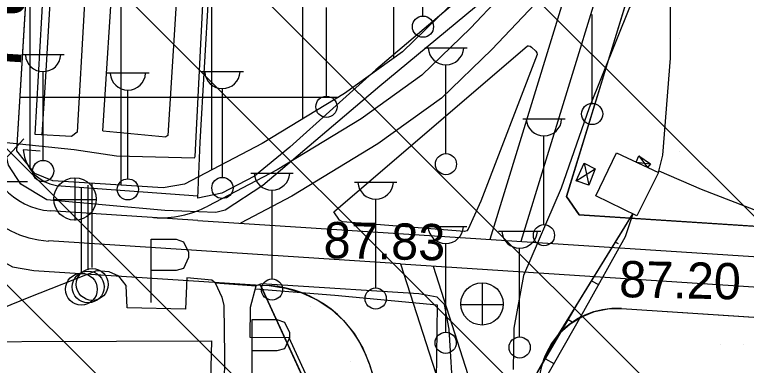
# Model space of a CAD drawing. Extents: x 417995 to 421451, y 4454518 to 4458015.
# Drawn here: x 420623.1 to 420743.9, y 4456001.6 to 4456059.6 of the extents above; entities that cross this region are included whole.
import ezdxf

# ---------------------------------------------------------------- set-up
doc = ezdxf.new("R2010")
doc.units = 0
for name, color, linetype in [('ADAKENARI', 7, 'Continuous'), ('B_Betonzemin', 7, 'Continuous'), ('B_Sundurma', 7, 'Continuous'), ('B_Teras', 7, 'Continuous'), ('B_Ticari', 7, 'Continuous'), ('KALDIRIM_FAT', 7, 'Continuous'), ('PL_AYA_PARK_DINLENME', 7, 'Continuous'), ('PL_SAY_SPOR', 7, 'Continuous'), ('PL_T_GUNUBIRLIK', 7, 'Continuous'), ('PL_T_TURIZM_TA', 7, 'Continuous'), ('PL_TİCARET', 7, 'Continuous'), ('S_Bayrak_Diregi', 7, 'Continuous'), ('S_Cad_Sok_Lambasi', 7, 'Continuous'), ('S_Cayir', 7, 'Continuous'), ('S_Otopark', 7, 'Continuous'), ('S_Rogar_Kapagi', 7, 'Continuous'), ('Sev_Sevalti', 7, 'Continuous'), ('Sev_Sevustu', 7, 'Continuous'), ('Sev_Tarama', 7, 'Continuous'), ('Sinir_Cit_bir_taraf', 7, 'Continuous'), ('Sinir_Ist_Duvari', 7, 'Continuous'), ('Sinir_itirazli_Mulkiyet', 7, 'Continuous'), ('Sinir_Parmaklik_bir_taraf', 7, 'Continuous'), ('Sinir_Tel_bir_taraf', 7, 'Continuous'), ('Sinir_Yesil_Cit', 7, 'Continuous'), ('SN_TR_SIVILASMA', 7, 'Continuous'), ('TRFAT_GUNUBİRLİK', 7, 'Continuous'), ('TRFAT_PARKALANI', 7, 'Continuous'), ('TRFAT_SPOR', 7, 'Continuous'), ('TRFAT_TİCARET', 7, 'Continuous'), ('TRFAT_TURİZM', 7, 'Continuous'), ('Y_Cadde_Yol', 7, 'Continuous'), ('Y_Kot_Noktasi', 7, 'Continuous'), ('Y_Yol_Kotu', 7, 'Continuous'), ('Yol_Sose', 7, 'Continuous')]:
    doc.layers.add(name, color=color, linetype=linetype)

msp = doc.modelspace()

# ---------------------------------------------------------------- linework, layer by layer
at = {"layer": 'ADAKENARI'}
for p, q in [((420623.45, 4456037.14), (420640, 4456310.1)), ((420727.85, 4456073.98), (420714.2, 4456029.58)), ((420694.8, 4456060.91), (420687.13, 4456053.49)), ((420687.13, 4456053.49), (420677.56, 4456046.59)), ((420677.56, 4456046.59), (420663.97, 4456038.32)), ((420663.97, 4456038.32), (420651.15, 4456031.6)), ((420626.42, 4456033.36), (420623.45, 4456037.14)), ((420629.4, 4456032.18), (420626.42, 4456033.36)), ((420647.64, 4456030.99), (420629.4, 4456032.18)), ((420651.15, 4456031.6), (420647.64, 4456030.99)), ((420714.2, 4456029.58), (420716.31, 4456026.52)), ((420716.31, 4456026.52), (420843.59, 4456018.22)), ((420622.76, 4456017.94), (420626.27, 4456017.35)), ((420626.27, 4456017.35), (420663.72, 4456014.91)), ((420663.72, 4456014.91), (420672.86, 4455995.01)), ((420663.72, 4456014.91), (420665.12, 4456014.82)), ((420723.3, 4456011.03), (420836.95, 4456003.62)), ((420681.62, 4456001.94), (420693.23, 4455965.73))]:
    msp.add_line(p, q, dxfattribs=at)
for centre, radius, start, end in [((420663.91, 4455996.26), 18.6, 17.7728, 86.2722), ((420722.47, 4455998.27), 12.78, 86.2722, 197.7728)]:
    msp.add_arc(centre, radius, start, end, dxfattribs=at)
at = {"layer": 'B_Betonzemin'}
msp.add_lwpolyline([(420656.2, 4456015.28), (420662.99, 4456014.8)], dxfattribs=at)
at = {"layer": 'B_Sundurma'}
for p, q in [((420726.14, 4456036.3), (420727.61, 4456034.38)), ((420715.83, 4456032.18), (420718.96, 4456034.16)), ((420717.14, 4456035.06), (420717.9, 4456031.42)), ((420725.7, 4456035.26), (420728.09, 4456034.97))]:
    msp.add_line(p, q, dxfattribs=at)
for points in [[(420725.7, 4456035.26), (420726.14, 4456036.3), (420728.09, 4456034.97), (420727.61, 4456034.38)], [(420715.83, 4456032.18), (420717.14, 4456035.06), (420718.96, 4456034.16), (420717.9, 4456031.42)]]:
    msp.add_lwpolyline(points, close=True, dxfattribs=at)
at = {"layer": 'B_Teras'}
msp.add_lwpolyline([(420592.71, 4455997.41), (420592.89, 4456005.5), (420655.59, 4456005.7), (420655.36, 4455994.76), (420652.59, 4455992.79)], close=True, dxfattribs=at)
at = {"layer": 'B_Ticari'}
for points in [[(420729.4, 4456033.55), (420725.83, 4456026.38), (420719.07, 4456029.67), (420722.47, 4456036.76)], [(420603.51, 4455991.92), (420603.48, 4455995.06), (420594.28, 4455995.02), (420594.34, 4455997.29), (420592.71, 4455997.41), (420592.89, 4456005.5), (420655.59, 4456005.7), (420655.36, 4455994.76), (420652.59, 4455992.79), (420649.37, 4455993.04), (420649.36, 4455991.98)]]:
    msp.add_lwpolyline(points, close=True, dxfattribs=at)
at = {"layer": 'KALDIRIM_FAT'}
for p, q in [((420717.95, 4456075.79), (420701.55, 4456022.47)), ((420722.9, 4456074.87), (420706.68, 4456022.13)), ((420706.92, 4456066.45), (420698.36, 4456057.39)), ((420710.84, 4456063.33), (420701.91, 4456053.88)), ((420698.36, 4456057.39), (420690.35, 4456049.65)), ((420701.91, 4456053.88), (420693.56, 4456045.8)), ((420690.35, 4456049.65), (420680.33, 4456042.42)), ((420693.56, 4456045.8), (420683.09, 4456038.25)), ((420680.33, 4456042.42), (420666.43, 4456033.97)), ((420683.09, 4456038.25), (420668.9, 4456029.61)), ((420666.43, 4456033.97), (420655.01, 4456027.98)), ((420668.9, 4456029.61), (420660.38, 4456025.15)), ((420653.33, 4456025.61), (420629, 4456027.2)), ((420653.33, 4456025.61), (420842.56, 4456013.28)), ((420686.84, 4456018.41), (420628.68, 4456022.21)), ((420686.84, 4456018.41), (420732.9, 4455874.73)), ((420686.84, 4456018.41), (420842.24, 4456008.29)), ((420692.2, 4456018.06), (420737.45, 4455876.91))]:
    msp.add_line(p, q, dxfattribs=at)
for centre, radius, start, end in [((420629.73, 4456038.37), 16.2, 176.5303, 266.2672), ((420629.73, 4456038.37), 11.2, 176.5303, 266.2672), ((420647.16, 4456042.95), 16.9, 266.2672, 297.6627)]:
    msp.add_arc(centre, radius, start, end, dxfattribs=at)
at = {"layer": 'PL_AYA_PARK_DINLENME'}
msp.add_lwpolyline([(420693.23, 4455965.73), (420621.81, 4455921.26), (420641.86, 4455973.2), (420672.86, 4455995.01), (420663.72, 4456014.91), (420665.12, 4456014.82), (420667.87, 4456014.43), (420670.53, 4456013.64), (420673.05, 4456012.46), (420675.36, 4456010.92), (420677.41, 4456009.05), (420679.17, 4456006.9), (420680.58, 4456004.51), (420681.62, 4456001.94)], close=True, dxfattribs=at)
at = {"layer": 'PL_SAY_SPOR'}
msp.add_lwpolyline([(420858.4, 4456215.86), (420846.76, 4456021.02), (420843.59, 4456018.22), (420716.31, 4456026.52), (420714.2, 4456029.58), (420727.85, 4456073.98), (420731.55, 4456128.29), (420748.52, 4456377.44), (420853.02, 4456372.3), (420866.39, 4456349.6)], close=True, dxfattribs=at)
at = {"layer": 'PL_T_GUNUBIRLIK'}
msp.add_lwpolyline([(420710, 4456001.07), (420710.69, 4456003.22), (420711.74, 4456005.22), (420713.13, 4456007), (420714.81, 4456008.51), (420716.73, 4456009.69), (420718.83, 4456010.53), (420721.05, 4456010.98), (420723.3, 4456011.03), (420836.95, 4456003.62), (420839.76, 4456003.25), (420842.51, 4456002.51), (420845.13, 4456001.41)], dxfattribs=at)
at = {"layer": 'PL_T_TURIZM_TA'}
msp.add_lwpolyline([(420641.86, 4455973.2), (420621.81, 4455921.26), (420578.04, 4455894.75), (420582.08, 4456000.28), (420584.65, 4456067.45), (420609.47, 4456053.71), (420608.68, 4456034.54), (420609.89, 4456031.03), (420610.86, 4456028.17), (420613.42, 4456024.49), (420615.55, 4456021.97), (420622.76, 4456017.94), (420626.27, 4456017.35), (420663.72, 4456014.91), (420672.86, 4455995.01)], close=True, dxfattribs=at)
at = {"layer": 'PL_TİCARET'}
msp.add_lwpolyline([(420742.27, 4456506.47), (420713.73, 4456087.47), (420708.28, 4456077.52), (420702.99, 4456069.58), (420694.8, 4456060.91), (420687.13, 4456053.49), (420677.56, 4456046.59), (420663.97, 4456038.32), (420651.15, 4456031.6), (420647.64, 4456030.99), (420629.4, 4456032.18), (420626.42, 4456033.36), (420623.45, 4456037.14), (420640, 4456310.1)], dxfattribs=at)
at = {"layer": 'S_Bayrak_Diregi'}
for p, q in [((420635.92, 4456017.84), (420635.92, 4456031.84)), ((420634.12, 4456017.05), (420634.12, 4456031.05)), ((420635.24, 4456017.42), (420635.24, 4456031.42))]:
    msp.add_line(p, q, dxfattribs=at)
for centre in [(420635.24, 4456014.6), (420635.92, 4456015.02), (420634.12, 4456014.23)]:
    msp.add_circle(centre, 2.63, dxfattribs=at)
at = {"layer": 'S_Cad_Sok_Lambasi'}
for p, q in [((420690.52, 4456059.4), (420690.52, 4456074.08)), ((420674.59, 4456046.15), (420674.59, 4456060.82)), ((420718.46, 4456044.96), (420718.46, 4456059.64)), ((420690.82, 4456054.16), (420697.82, 4456054.16)), ((420624.31, 4456053.03), (420631.31, 4456053.03)), ((420694.32, 4456036.66), (420694.32, 4456051.33)), ((420627.81, 4456035.53), (420627.81, 4456050.21)), ((420638.3, 4456049.99), (420645.3, 4456049.99)), ((420653.91, 4456050.23), (420660.91, 4456050.23)), ((420657.41, 4456032.73), (420657.41, 4456047.41)), ((420641.8, 4456032.49), (420641.8, 4456047.16)), ((420707, 4456042.41), (420714, 4456042.41)), ((420710.5, 4456024.91), (420710.5, 4456039.59)), ((420662.1, 4456033.43), (420669.1, 4456033.43)), ((420679.22, 4456031.94), (420686.22, 4456031.94)), ((420665.6, 4456015.93), (420665.6, 4456030.61)), ((420682.72, 4456014.44), (420682.72, 4456029.12)), ((420690.78, 4456024.62), (420697.78, 4456024.62)), ((420702.99, 4456023.85), (420709.99, 4456023.85)), ((420694.28, 4456007.12), (420694.28, 4456021.8)), ((420706.49, 4456006.35), (420706.49, 4456021.03))]:
    msp.add_line(p, q, dxfattribs=at)
for centre in [(420690.52, 4456057.65), (420674.59, 4456044.4), (420718.46, 4456043.21), (420694.32, 4456034.91), (420627.81, 4456033.78), (420641.8, 4456030.74), (420657.41, 4456030.98), (420710.5, 4456023.16), (420665.6, 4456014.18), (420682.72, 4456012.69), (420694.28, 4456005.37), (420706.49, 4456004.6)]:
    msp.add_circle(centre, 1.75, dxfattribs=at)
for centre in [(420694.32, 4456054.26), (420627.81, 4456053.14), (420641.8, 4456050.09), (420657.41, 4456050.33), (420710.5, 4456042.51), (420665.6, 4456033.54), (420682.72, 4456032.05), (420694.28, 4456024.72), (420706.49, 4456023.95)]:
    msp.add_arc(centre, 2.93, 183.298, 356.9072, dxfattribs=at)
at = {"layer": 'S_Cayir'}
for p, q in [((420618.14, 4456032.04), (420624.61, 4456039.08)), ((420611.07, 4456032.04), (420625.21, 4456032.04))]:
    msp.add_line(p, q, dxfattribs=at)
at = {"layer": 'S_Otopark'}
for points in [[(420645.65, 4456022.51), (420649.75, 4456022.51)], [(420645.65, 4456012.01), (420645.65, 4456022.51)], [(420649.75, 4456022.51), (420650.97, 4456022.09), (420651.81, 4456020.37), (420651.81, 4456019.46), (420650.97, 4456017.68), (420649.75, 4456017.33)], [(420649.75, 4456017.33), (420645.65, 4456017.33)], [(420662.32, 4456009.23), (420666.41, 4456009.23)], [(420662.32, 4455998.73), (420662.32, 4456009.23)], [(420666.41, 4456009.23), (420667.64, 4456008.81), (420668.48, 4456007.1), (420668.48, 4456006.19), (420667.64, 4456004.4), (420666.41, 4456004.05)], [(420666.41, 4456004.05), (420662.32, 4456004.05)]]:
    msp.add_lwpolyline(points, dxfattribs=at)
at = {"layer": 'S_Rogar_Kapagi'}
for p, q in [((420633.11, 4456025.61), (420633.11, 4456032.61)), ((420629.54, 4456029.07), (420636.54, 4456029.07)), ((420700.34, 4456008.27), (420700.34, 4456015.27)), ((420696.77, 4456011.73), (420703.77, 4456011.73))]:
    msp.add_line(p, q, dxfattribs=at)
for centre in [(420633.06, 4456029.14), (420700.28, 4456011.8)]:
    msp.add_circle(centre, 3.5, dxfattribs=at)
at = {"layer": 'Sev_Sevalti'}
msp.add_lwpolyline([(420725.17, 4456026.7), (420723.91, 4456022.9), (420717.03, 4456010.56), (420710.42, 4455998.94), (420709.15, 4455995.64), (420708.51, 4455993.61), (420707.94, 4455987.7), (420707.93, 4455986), (420708.02, 4455985.15), (420706.7, 4455985.42), (420706.39, 4455985.71)], dxfattribs=at)
at = {"layer": 'Sev_Sevustu'}
msp.add_lwpolyline([(420706.39, 4455985.71), (420706.39, 4455995.38), (420708.49, 4455998.87), (420716.03, 4456011.84), (420723.89, 4456024.61), (420725.17, 4456026.7)], dxfattribs=at)
at = {"layer": 'Sev_Tarama'}
for p, q in [((420722.3, 4456022.03), (420722.73, 4456021.8)), ((420718.37, 4456015.64), (420719.51, 4456015.01)), ((420714.5, 4456009.21), (420715.17, 4456008.84)), ((420710.73, 4456002.71), (420712.13, 4456001.95))]:
    msp.add_line(p, q, dxfattribs=at)
at = {"layer": 'Sinir_Cit_bir_taraf'}
msp.add_lwpolyline([(420729.4, 4456033.55), (420730.14, 4456036.39), (420731.4, 4456052.42), (420731.39, 4456065.86), (420732.57, 4456073.56)], dxfattribs=at)
at = {"layer": 'Sinir_Ist_Duvari'}
for points in [[(420656.2, 4456015.28), (420657.33, 4456012.92), (420657.66, 4456011.52), (420657.78, 4456003.26), (420657.59, 4455988.38)], [(420673.82, 4455994.39), (420668.44, 4456006.19), (420662.02, 4456006.25), (420662.05, 4456011.25), (420662.99, 4456014.8)]]:
    msp.add_lwpolyline(points, dxfattribs=at)
at = {"layer": 'Sinir_itirazli_Mulkiyet'}
msp.add_lwpolyline([(420729.46, 4456033.79), (420736.48, 4456030.8), (420759.98, 4456021.69), (420780.02, 4456016.07), (420782.96, 4456015.21)], dxfattribs=at)
at = {"layer": 'Sinir_Parmaklik_bir_taraf'}
for points in [[(420633.19, 4456132.75), (420631.96, 4456112.28), (420630.53, 4456089.25), (420629.61, 4456074.04), (420629.6, 4456072.95), (420628.12, 4456048.47), (420627.59, 4456039.75)], [(420627.32, 4456037.04), (420624.52, 4456037.26), (420624.71, 4456036.08), (420625.07, 4456035.13), (420625.62, 4456034.2), (420626.22, 4456033.3), (420627.09, 4456032.65), (420627.97, 4456032.04), (420628.92, 4456031.63), (420629.99, 4456031.36), (420653.37, 4456029.68)]]:
    msp.add_lwpolyline(points, dxfattribs=at)
at = {"layer": 'Sinir_Tel_bir_taraf'}
for points in [[(420708.49, 4455998.87), (420712.47, 4456006.05), (420725.17, 4456026.7)], [(420662.86, 4456014.29), (420675.98, 4456013.27), (420692.86, 4456011.63), (420692.63, 4455994.9), (420688.38, 4455992.67), (420689.22, 4455960.09), (420694.61, 4455962.11), (420696.97, 4455949.68), (420703.58, 4455931.3), (420712.03, 4455912.02), (420718.54, 4455897.46), (420718.7, 4455895.69), (420717.16, 4455889.76), (420715.18, 4455888.06)]]:
    msp.add_lwpolyline(points, dxfattribs=at)
at = {"layer": 'Sinir_Yesil_Cit'}
msp.add_lwpolyline([(420712.13, 4456123.21), (420710.61, 4456096.28), (420709.66, 4456083.51), (420710.39, 4456082.33), (420712.48, 4456081.66), (420711.25, 4456077.44), (420709.88, 4456074.53), (420702.64, 4456067.48), (420682.72, 4456050.5), (420668.55, 4456037.71), (420662.7, 4456032.94), (420657.34, 4456030.13), (420653.36, 4456029.27), (420653.72, 4456038.55), (420655.86, 4456075.62), (420656.27, 4456081.02), (420668.43, 4456087.74)], dxfattribs=at)
at = {"layer": 'SN_TR_SIVILASMA'}
for p, q in [((421271.63, 4455499.84), (420239.54, 4456531.93)), ((421271.16, 4455455.4), (420227.3, 4456499.27)), ((421270.93, 4455433.18), (420221.05, 4456483.06)), ((421270.47, 4455388.74), (420206.08, 4456453.13)), ((421270.24, 4455366.53), (420198.6, 4456438.16))]:
    msp.add_line(p, q, dxfattribs=at)
at = {"layer": 'TRFAT_GUNUBİRLİK'}
for p, q in [((420739.7, 4456005.02), (420739.7, 4456005.02)), ((420743.45, 4456005.02), (420743.45, 4456005.02))]:
    msp.add_line(p, q, dxfattribs=at)
at = {"layer": 'TRFAT_PARKALANI'}
for p, q in [((420671.93, 4456011.33), (420671.93, 4456011.33)), ((420678.59, 4456002.35), (420678.59, 4456002.35))]:
    msp.add_line(p, q, dxfattribs=at)
at = {"layer": 'TRFAT_SPOR'}
for p, q in [((420732.95, 4456055.72), (420732.95, 4456055.72)), ((420732.95, 4456036.97), (420732.95, 4456036.97))]:
    msp.add_line(p, q, dxfattribs=at)
at = {"layer": 'TRFAT_TİCARET'}
for p, q in [((420640.69, 4456031.44), (420640.69, 4456593)), ((420655.69, 4456033.98), (420655.69, 4456580.72)), ((420670.69, 4456042.41), (420670.69, 4456309.64)), ((420685.69, 4456052.45), (420685.69, 4456309.64)), ((420625.69, 4456034.29), (420625.69, 4456074.08)), ((420623.99, 4456045.99), (420676.57, 4456045.99))]:
    msp.add_line(p, q, dxfattribs=at)
at = {"layer": 'TRFAT_TURİZM'}
for p, q in [((420638.04, 4456014.75), (420638.04, 4456014.75)), ((420641.79, 4456014.75), (420641.79, 4456014.75))]:
    msp.add_line(p, q, dxfattribs=at)
at = {"layer": 'Yol_Sose'}
for points in [[(420638.65, 4456132.61), (420637.23, 4456107.41), (420635.87, 4456084.4), (420634.58, 4456060.58), (420633.45, 4456040.22), (420632.49, 4456039.5), (420626.49, 4456039.81), (420628.12, 4456068.96), (420629.69, 4456094.81), (420631.22, 4456118.93), (420632.11, 4456133.07)], [(420637.66, 4456040.44), (420639.46, 4456068.81), (420641.11, 4456097.76), (420643.14, 4456132.35), (420653.86, 4456131.63), (420652.12, 4456101.65), (420650.57, 4456073.88), (420648.67, 4456044.03), (420648.42, 4456039.67), (420648.07, 4456039.42)], [(420647.89, 4456027.27), (420628.43, 4456029.03), (420624.11, 4456031.59), (420622.11, 4456034.75), (420621.28, 4456038.54), (420632.96, 4456037.35), (420639.94, 4456036.26), (420652.81, 4456035.95), (420652.9, 4456036.19), (420654.59, 4456069.03), (420655.86, 4456086.14), (420656.43, 4456104.21), (420657.62, 4456113.47), (420658.5, 4456128.25), (420658.71, 4456131.25), (420676.08, 4456130.08), (420699.31, 4456128.14)], [(420699.31, 4456128.14), (420713.42, 4456127.12), (420712.62, 4456114.55), (420711.32, 4456093.17), (420710.89, 4456083.49), (420715.29, 4456082.49), (420715.57, 4456082.23), (420715.59, 4456081.69), (420714.51, 4456077.43), (420712.38, 4456073.06), (420708.87, 4456069.43), (420700.62, 4456062.15), (420683.4, 4456047.8), (420664.07, 4456031.39), (420657.85, 4456027.3), (420656.32, 4456026.89), (420647.89, 4456027.27)], [(420728.63, 4456106.28), (420728.18, 4456105.29), (420727.94, 4456092.13), (420726.91, 4456072.6), (420725.8, 4456061.64), (420724.65, 4456060.81), (420717.99, 4456044.23), (420713.35, 4456030.93), (420707.14, 4456016.51), (420705.51, 4456007.8), (420705.43, 4456000.94)], [(420675.83, 4456027.04), (420706.94, 4456053.78), (420707.76, 4456054.45), (420707.96, 4456054.48), (420708.21, 4456054.41), (420708.44, 4456054.26), (420709.17, 4456053.6), (420709.35, 4456053.3), (420709.37, 4456053.05), (420700.08, 4456028.79), (420698, 4456024.15), (420697.76, 4456023.9), (420697.37, 4456023.75), (420677.24, 4456025.39), (420676.73, 4456025.66), (420675.83, 4456027.04)], [(420637.66, 4456040.44), (420648.07, 4456039.42)], [(420656.2, 4456015.28), (420655.68, 4456015.71), (420651.53, 4456016.1), (420651.32, 4456010.93), (420641.69, 4456011.16), (420641.52, 4456014.84), (420640.33, 4456016.37), (420638.74, 4456017.11), (420636.6, 4456017.25), (420625.46, 4456012.84)], [(420695.54, 4455995.81), (420694.86, 4456007.64), (420694.08, 4456011.7), (420692.89, 4456012.92), (420689.83, 4456013.49), (420667.31, 4456014.91), (420663.81, 4456015.1), (420662.99, 4456014.8)], [(420625.46, 4456012.84), (420619.44, 4456010.44), (420617.73, 4456009.82), (420616.58, 4456009.59)]]:
    msp.add_lwpolyline(points, dxfattribs=at)

# ---------------------------------------------------------------- texts
at = {"layer": 'Y_Cadde_Yol'}
msp.add_text('Fuar Caddesi', height=10, rotation=86.3255, dxfattribs=at).set_placement((420624.09, 4456050.67))
at = {"layer": 'Y_Kot_Noktasi'}
msp.add_text('87.20', height=6, rotation=358.8289, dxfattribs=at).set_placement((420722.88, 4456012.93))
at = {"layer": 'Y_Yol_Kotu'}
msp.add_text('87.83', height=6, rotation=358.8289, dxfattribs=at).set_placement((420674.08, 4456019.39))

doc.saveas('drawing.dxf')
